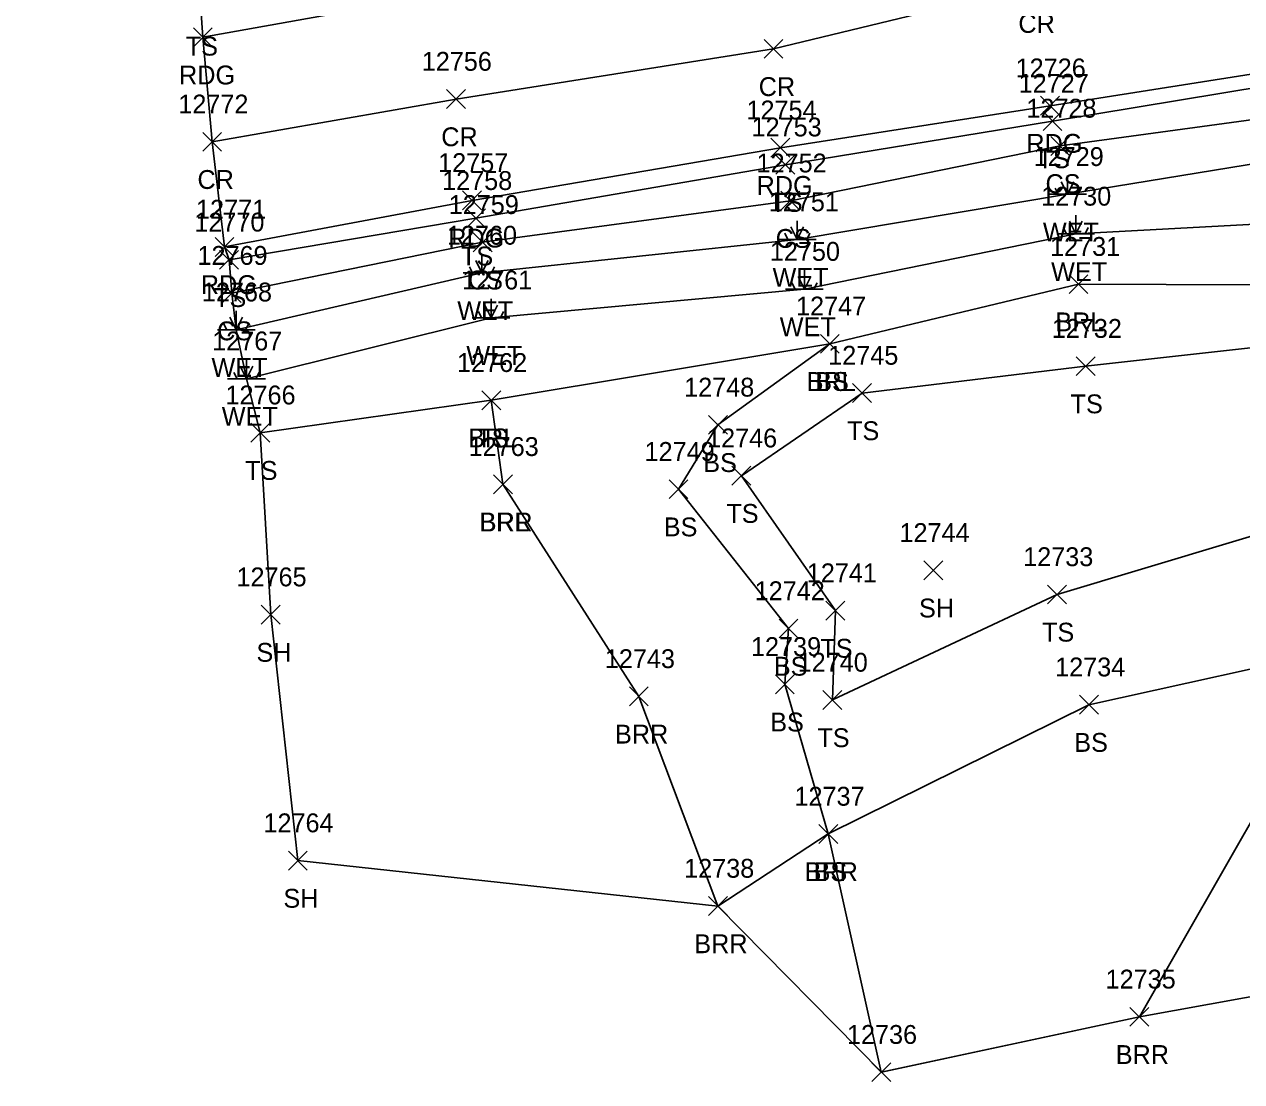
# Model space of a CAD drawing. Extents: x 1439173 to 1457902, y 641926 to 659889.
# Drawn here: x 1447236.1 to 1447365.2, y 649849.7 to 649961.8 of the extents above; entities that cross this region are included whole.
import ezdxf

# ---------------------------------------------------------------- set-up
doc = ezdxf.new("R2010")
doc.units = 0
for name, color, linetype in [('L_A', 7, 'Continuous'), ('L_I', 7, 'Continuous'), ('L_TIC', 7, 'Continuous'), ('LABL', 7, 'Continuous'), ('LELB', 7, 'Continuous'), ('LSOGP', 7, 'Continuous'), ('LWET', 7, 'Continuous'), ('P_A', 7, 'Continuous'), ('P_I', 7, 'Continuous'), ('P_TIC', 7, 'Continuous'), ('PEU', 7, 'Continuous'), ('PRC', 7, 'Continuous')]:
    doc.layers.add(name, color=color, linetype=linetype)

msp = doc.modelspace()

# ---------------------------------------------------------------- linework, layer by layer
at = {"layer": 'L_TIC'}
for points in [[(1447344.16, 649950.56), (1447346.16, 649952.56)], [(1447346.16, 649950.56), (1447344.16, 649952.56)], [(1447344.98, 649947.92), (1447346.98, 649949.92)], [(1447346.98, 649947.92), (1447344.98, 649949.92)], [(1447315.83, 649945.93), (1447317.83, 649947.93)], [(1447317.83, 649945.93), (1447315.83, 649947.93)], [(1447316.36, 649942.11), (1447318.36, 649944.11)], [(1447318.36, 649942.11), (1447316.36, 649944.11)], [(1447283.01, 649940.25), (1447285.01, 649942.25)], [(1447285.01, 649940.25), (1447283.01, 649942.25)], [(1447283.72, 649937.7), (1447285.72, 649939.7)], [(1447285.72, 649937.7), (1447283.72, 649939.7)], [(1447256.82, 649935.84), (1447258.82, 649937.84)], [(1447258.82, 649935.84), (1447256.82, 649937.84)], [(1447346.92, 649933.26), (1447348.92, 649935.26)], [(1447348.92, 649933.26), (1447346.92, 649935.26)], [(1447257.12, 649932.31), (1447259.12, 649934.31)], [(1447259.12, 649932.31), (1447257.12, 649934.31)], [(1447320.55, 649926.94), (1447322.55, 649928.94)], [(1447322.55, 649926.94), (1447320.55, 649928.94)], [(1447320.55, 649926.94), (1447322.55, 649928.94)], [(1447322.55, 649926.94), (1447320.55, 649928.94)], [(1447347.67, 649924.57), (1447349.67, 649926.57)], [(1447349.67, 649924.57), (1447347.67, 649926.57)], [(1447323.96, 649921.72), (1447325.96, 649923.72)], [(1447325.96, 649921.72), (1447323.96, 649923.72)], [(1447284.64, 649920.95), (1447286.64, 649922.95)], [(1447286.64, 649920.95), (1447284.64, 649922.95)], [(1447284.64, 649920.95), (1447286.64, 649922.95)], [(1447286.64, 649920.95), (1447284.64, 649922.95)], [(1447308.68, 649918.34), (1447310.68, 649920.34)], [(1447310.68, 649918.34), (1447308.68, 649920.34)], [(1447260.13, 649917.51), (1447262.13, 649919.51)], [(1447262.13, 649917.51), (1447260.13, 649919.51)], [(1447311.16, 649912.95), (1447313.16, 649914.95)], [(1447313.16, 649912.95), (1447311.16, 649914.95)], [(1447311.16, 649912.95), (1447313.16, 649914.95)], [(1447313.16, 649912.95), (1447311.16, 649914.95)], [(1447285.87, 649912.04), (1447287.87, 649914.04)], [(1447287.87, 649912.04), (1447285.87, 649914.04)], [(1447285.87, 649912.04), (1447287.87, 649914.04)], [(1447287.87, 649912.04), (1447285.87, 649914.04)], [(1447304.49, 649911.52), (1447306.49, 649913.52)], [(1447306.49, 649911.52), (1447304.49, 649913.52)], [(1447304.49, 649911.52), (1447306.49, 649913.52)], [(1447306.49, 649911.52), (1447304.49, 649913.52)], [(1447331.52, 649902.92), (1447333.52, 649904.92)], [(1447333.52, 649902.92), (1447331.52, 649904.92)], [(1447344.64, 649900.36), (1447346.64, 649902.36)], [(1447346.64, 649900.36), (1447344.64, 649902.36)], [(1447261.24, 649898.22), (1447263.24, 649900.22)], [(1447263.24, 649898.22), (1447261.24, 649900.22)], [(1447321.13, 649898.65), (1447323.13, 649900.65)], [(1447323.13, 649898.65), (1447321.13, 649900.65)], [(1447316.16, 649896.75), (1447318.16, 649898.75)], [(1447318.16, 649896.75), (1447316.16, 649898.75)], [(1447315.77, 649890.83), (1447317.77, 649892.83)], [(1447317.77, 649890.83), (1447315.77, 649892.83)], [(1447300.28, 649889.55), (1447302.28, 649891.55)], [(1447302.28, 649889.55), (1447300.28, 649891.55)], [(1447320.81, 649889.17), (1447322.81, 649891.17)], [(1447322.81, 649889.17), (1447320.81, 649891.17)], [(1447348.03, 649888.67), (1447350.03, 649890.67)], [(1447350.03, 649888.67), (1447348.03, 649890.67)], [(1447320.38, 649874.96), (1447322.38, 649876.96)], [(1447322.38, 649874.96), (1447320.38, 649876.96)], [(1447320.38, 649874.96), (1447322.38, 649876.96)], [(1447322.38, 649874.96), (1447320.38, 649876.96)], [(1447264.11, 649872.14), (1447266.11, 649874.14)], [(1447266.11, 649872.14), (1447264.11, 649874.14)], [(1447308.68, 649867.32), (1447310.68, 649869.32)], [(1447310.68, 649867.32), (1447308.68, 649869.32)], [(1447353.38, 649855.57), (1447355.38, 649857.57)], [(1447355.38, 649855.57), (1447353.38, 649857.57)], [(1447326, 649849.7), (1447328, 649851.7)], [(1447328, 649849.7), (1447326, 649851.7)]]:
    msp.add_lwpolyline(points, dxfattribs=at)
at = {"layer": 'LABL'}
for points in [[(1447385.06, 649934.13), (1447347.92, 649934.26), (1447321.55, 649927.94), (1447285.64, 649921.95), (1447286.87, 649913.04)], [(1447385.06, 649934.13), (1447386.51, 649929.78), (1447383.19, 649912.62), (1447376.83, 649895.8), (1447354.38, 649856.57), (1447327, 649850.7), (1447321.38, 649875.96), (1447309.68, 649868.32), (1447301.28, 649890.55), (1447286.87, 649913.04)]]:
    msp.add_lwpolyline(points, dxfattribs=at)
at = {"layer": 'LELB'}
for points in [[(1447451.75, 649952.11), (1447445.51, 649957.08), (1447415.94, 649963.71), (1447381.29, 649957.52), (1447345.16, 649951.56), (1447316.83, 649946.93), (1447284.01, 649941.25), (1447257.82, 649936.84)], [(1447449.6, 649951.29), (1447444.28, 649955.31), (1447416.88, 649958.94), (1447381.54, 649953.79), (1447345.98, 649948.92), (1447317.36, 649943.11), (1447284.72, 649938.7), (1447258.12, 649933.31)], [(1447451.75, 649952.11), (1447452.46, 649946.09), (1447448.91, 649943.35), (1447420.53, 649935.53), (1447397.66, 649929.47), (1447386.51, 649929.78), (1447348.67, 649925.57), (1447324.96, 649922.72), (1447312.16, 649913.95)], [(1447321.55, 649927.94), (1447309.68, 649919.34), (1447305.49, 649912.52)], [(1447285.64, 649921.95), (1447261.13, 649918.51)], [(1447447.82, 649864.61), (1447409.79, 649887), (1447383.19, 649912.62), (1447345.64, 649901.36), (1447321.81, 649890.17), (1447322.13, 649899.65), (1447312.16, 649913.95)], [(1447421.82, 649855.88), (1447398.77, 649877.53), (1447376.83, 649895.8), (1447349.03, 649889.67), (1447321.38, 649875.96), (1447316.77, 649891.83), (1447317.16, 649897.75), (1447305.49, 649912.52)]]:
    msp.add_lwpolyline(points, dxfattribs=at)
at = {"layer": 'LSOGP'}
msp.add_lwpolyline([(1447486.65, 649875.18), (1447447.82, 649864.61), (1447421.82, 649855.88), (1447384.07, 649861.93), (1447354.38, 649856.57), (1447327.01, 649850.7), (1447309.68, 649868.32), (1447265.11, 649873.14), (1447262.25, 649899.22), (1447261.13, 649918.51), (1447259.68, 649924.24), (1447258.58, 649929.43), (1447258.12, 649933.31), (1447257.82, 649936.84), (1447257.34, 649938.21), (1447256.04, 649949.36), (1447255.04, 649960.44), (1447254.83, 649963.5), (1447254.49, 649968.74), (1447254.37, 649970.72), (1447253.44, 649978.4), (1447250.92, 649990.98), (1447243.95, 650015.77), (1447236.11, 650044.96)], dxfattribs=at)
at = {"layer": 'LWET'}
for p, q in [((1447346.76, 649943.79), (1447346.76, 649945.79)), ((1447345.76, 649943.79), (1447345.43, 649944.45)), ((1447346.76, 649943.79), (1447346.09, 649945.12)), ((1447346.76, 649943.79), (1447347.43, 649945.12)), ((1447347.76, 649943.79), (1447348.09, 649944.45)), ((1447348.76, 649943.79), (1447344.76, 649943.79)), ((1447347.63, 649939.59), (1447347.63, 649941.59)), ((1447318.09, 649938.99), (1447317.42, 649940.33)), ((1447318.09, 649938.99), (1447318.09, 649940.99)), ((1447318.09, 649938.99), (1447318.76, 649940.33)), ((1447346.63, 649939.59), (1447346.29, 649940.26)), ((1447347.63, 649939.59), (1447346.96, 649940.93)), ((1447347.63, 649939.59), (1447348.29, 649940.93)), ((1447348.63, 649939.59), (1447348.96, 649940.26)), ((1447320.09, 649938.99), (1447316.09, 649938.99)), ((1447317.09, 649938.99), (1447316.76, 649939.66)), ((1447319.09, 649938.99), (1447319.42, 649939.66)), ((1447349.63, 649939.59), (1447345.63, 649939.59)), ((1447284.65, 649935.45), (1447283.98, 649936.78)), ((1447284.65, 649935.45), (1447284.65, 649937.45)), ((1447284.65, 649935.45), (1447285.32, 649936.78)), ((1447286.65, 649935.45), (1447282.65, 649935.45)), ((1447283.65, 649935.45), (1447283.32, 649936.11)), ((1447285.65, 649935.45), (1447285.98, 649936.11)), ((1447318.85, 649933.74), (1447318.19, 649935.08)), ((1447318.85, 649933.74), (1447318.85, 649935.74)), ((1447318.85, 649933.74), (1447319.52, 649935.08)), ((1447317.85, 649933.74), (1447317.52, 649934.41)), ((1447319.85, 649933.74), (1447320.19, 649934.41)), ((1447285.61, 649930.7), (1447285.61, 649932.7)), ((1447320.85, 649933.74), (1447316.85, 649933.74)), ((1447258.58, 649929.43), (1447258.58, 649931.43)), ((1447284.61, 649930.7), (1447284.28, 649931.37)), ((1447285.61, 649930.7), (1447284.94, 649932.03)), ((1447285.61, 649930.7), (1447286.28, 649932.03)), ((1447286.61, 649930.7), (1447286.94, 649931.37)), ((1447257.58, 649929.43), (1447257.25, 649930.1)), ((1447258.58, 649929.43), (1447257.91, 649930.76)), ((1447258.58, 649929.43), (1447259.25, 649930.76)), ((1447259.58, 649929.43), (1447259.91, 649930.1)), ((1447287.61, 649930.7), (1447283.61, 649930.7)), ((1447260.58, 649929.43), (1447256.58, 649929.43)), ((1447259.67, 649924.24), (1447259.67, 649926.24)), ((1447258.67, 649924.24), (1447258.34, 649924.91)), ((1447259.67, 649924.24), (1447259, 649925.58)), ((1447259.67, 649924.24), (1447260.34, 649925.58)), ((1447260.67, 649924.24), (1447261, 649924.91)), ((1447261.67, 649924.24), (1447257.67, 649924.24))]:
    msp.add_line(p, q, dxfattribs=at)
for points in [[(1447443.49, 649951.88), (1447418.4, 649954.96), (1447382.91, 649949.71), (1447346.76, 649943.79), (1447318.09, 649938.99), (1447284.65, 649935.45), (1447258.58, 649929.43)], [(1447443.49, 649951.88), (1447446.66, 649949.04), (1447419.05, 649945.76), (1447383.71, 649941.56), (1447347.63, 649939.59), (1447318.85, 649933.74), (1447285.61, 649930.7), (1447259.67, 649924.24)]]:
    msp.add_lwpolyline(points, dxfattribs=at)
at = {"layer": 'P_TIC'}
for points in [[(1447254.04, 649959.44), (1447256.04, 649961.44)], [(1447256.04, 649959.44), (1447254.04, 649961.44)], [(1447314.57, 649958.21), (1447316.57, 649960.21)], [(1447316.57, 649958.21), (1447314.57, 649960.21)], [(1447280.9, 649952.89), (1447282.9, 649954.89)], [(1447282.9, 649952.89), (1447280.9, 649954.89)], [(1447343.9, 649952.19), (1447345.9, 649954.19)], [(1447345.9, 649952.19), (1447343.9, 649954.19)], [(1447255.03, 649948.36), (1447257.03, 649950.36)], [(1447257.03, 649948.36), (1447255.03, 649950.36)], [(1447315.3, 649947.73), (1447317.3, 649949.73)], [(1447317.3, 649947.73), (1447315.3, 649949.73)], [(1447282.59, 649942.15), (1447284.59, 649944.15)], [(1447284.59, 649942.15), (1447282.59, 649944.15)], [(1447256.34, 649937.21), (1447258.34, 649939.21)], [(1447258.34, 649937.21), (1447256.34, 649939.21)]]:
    msp.add_lwpolyline(points, dxfattribs=at)
at = {"layer": 'PEU'}
for points in [[(1447255.04, 649960.44), (1447301.63, 649968.78), (1447314.26, 649970.74), (1447353.85, 649977.84), (1447387.13, 649983.35), (1447434.69, 649993.01), (1447473.97, 650001.65), (1447525.35, 650011.93), (1447539.25, 650015.1), (1447557.08, 650018.09), (1447577.41, 650021.11), (1447592.46, 650027.53)], [(1447415.78, 649965.45), (1447381.04, 649958.85), (1447344.9, 649953.19), (1447316.3, 649948.73), (1447283.59, 649943.15), (1447257.34, 649938.21)]]:
    msp.add_lwpolyline(points, dxfattribs=at)
at = {"layer": 'PRC'}
msp.add_lwpolyline([(1447611.58, 650013.54), (1447600.95, 650010.55), (1447583.38, 650006.2), (1447545.94, 650000.68), (1447510.72, 649994.61), (1447491.35, 649991.53), (1447455.72, 649986.08), (1447416.45, 649978.72), (1447380.15, 649971.89), (1447343.1, 649965.91), (1447315.57, 649959.21), (1447281.9, 649953.89), (1447256.03, 649949.36)], dxfattribs=at)

# ---------------------------------------------------------------- texts
at = {"layer": 'L_A'}
for s, p in [('TS', (1447253.23, 649958.5)), ('TS', (1447343.57, 649946.56)), ('CS', (1447344.42, 649943.92)), ('TS', (1447315.24, 649941.93)), ('WET', (1447344.14, 649938.79)), ('CS', (1447315.8, 649938.11)), ('TS', (1447282.42, 649936.25)), ('WET', (1447345.01, 649934.59)), ('CS', (1447283.16, 649933.7)), ('WET', (1447315.47, 649933.99)), ('TS', (1447256.23, 649931.84)), ('WET', (1447282.03, 649930.45)), ('BRL', (1447345.46, 649929.26)), ('CS', (1447256.56, 649928.31)), ('WET', (1447316.23, 649928.74)), ('WET', (1447282.99, 649925.7)), ('WET', (1447255.96, 649924.43)), ('BRL', (1447319.09, 649922.94)), ('BS', (1447319.99, 649922.94)), ('TS', (1447347.08, 649920.57)), ('WET', (1447257.05, 649919.24)), ('TS', (1447323.37, 649917.72)), ('BRL', (1447283.18, 649916.95)), ('TS', (1447284.05, 649916.95)), ('BS', (1447308.12, 649914.34)), ('TS', (1447259.54, 649913.51)), ('TS', (1447310.57, 649908.95)), ('TS', (1447310.57, 649908.95)), ('BRR', (1447284.36, 649908.04)), ('BRL', (1447284.41, 649908.04)), ('BS', (1447303.93, 649907.52)), ('BS', (1447303.93, 649907.52)), ('SH', (1447331, 649898.92)), ('TS', (1447344.05, 649896.36)), ('TS', (1447320.54, 649894.65)), ('SH', (1447260.73, 649894.22)), ('BS', (1447315.6, 649892.75)), ('BS', (1447315.22, 649886.83)), ('BRR', (1447298.76, 649885.55)), ('TS', (1447320.22, 649885.17)), ('BS', (1447347.47, 649884.67)), ('BRR', (1447318.87, 649870.96)), ('BS', (1447319.82, 649870.96)), ('SH', (1447263.59, 649868.14)), ('BRR', (1447307.17, 649863.32)), ('BRR', (1447351.87, 649851.57))]:
    msp.add_text(s, height=2, dxfattribs=at).set_placement(p)
at = {"layer": 'L_I'}
for s, p in [('12727', (1447341.57, 649954.56)), ('12728', (1447342.39, 649951.92)), ('12753', (1447313.24, 649949.93)), ('12752', (1447313.77, 649946.11)), ('12729', (1447343.16, 649946.79)), ('12758', (1447280.42, 649944.25)), ('12730', (1447343.95, 649942.59)), ('12759', (1447281.12, 649941.7)), ('12751', (1447315.07, 649941.99)), ('12770', (1447254.14, 649939.84)), ('12760', (1447280.93, 649938.45)), ('12731', (1447344.9, 649937.26)), ('12769', (1447254.47, 649936.31)), ('12750', (1447315.18, 649936.74)), ('12761', (1447282.54, 649933.7)), ('12768', (1447254.94, 649932.43)), ('12747', (1447317.96, 649930.94)), ('12747', (1447317.96, 649930.94)), ('12732', (1447345.08, 649928.57)), ('12767', (1447256.03, 649927.24)), ('12745', (1447321.37, 649925.72)), ('12762', (1447282, 649924.95)), ('12762', (1447282, 649924.95)), ('12766', (1447257.44, 649921.51)), ('12748', (1447306.09, 649922.34)), ('12746', (1447308.52, 649916.95)), ('12746', (1447308.52, 649916.95)), ('12763', (1447283.23, 649916.04)), ('12763', (1447283.23, 649916.04)), ('12749', (1447301.89, 649915.52)), ('12749', (1447301.89, 649915.52)), ('12744', (1447328.93, 649906.92)), ('12733', (1447342.05, 649904.36)), ('12765', (1447258.61, 649902.22)), ('12741', (1447319.1, 649902.65)), ('12742', (1447313.57, 649900.75)), ('12739', (1447313.18, 649894.83)), ('12743', (1447297.68, 649893.55)), ('12740', (1447318.13, 649893.17)), ('12734', (1447345.44, 649892.67)), ('12737', (1447317.79, 649878.96)), ('12737', (1447317.79, 649878.96)), ('12764', (1447261.47, 649876.14)), ('12738', (1447306.09, 649871.32)), ('12735', (1447350.79, 649859.57)), ('12736', (1447323.36, 649853.7))]:
    msp.add_text(s, height=2, dxfattribs=at).set_placement(p)
at = {"layer": 'P_A'}
for s, p in [('CR', (1447341.54, 649960.91)), ('RDG', (1447252.52, 649955.44)), ('CR', (1447314, 649954.21)), ('CR', (1447280.33, 649948.89)), ('RDG', (1447342.39, 649948.19)), ('CR', (1447254.47, 649944.36)), ('RDG', (1447313.78, 649943.73)), ('RDG', (1447281.07, 649938.15)), ('RDG', (1447254.83, 649933.21))]:
    msp.add_text(s, height=2, dxfattribs=at).set_placement(p)
at = {"layer": 'P_I'}
for s, p in [('12756', (1447278.26, 649956.89)), ('12726', (1447341.25, 649956.19)), ('12772', (1447252.44, 649952.36)), ('12754', (1447312.7, 649951.73)), ('12757', (1447280, 649946.15)), ('12771', (1447254.32, 649941.21))]:
    msp.add_text(s, height=2, dxfattribs=at).set_placement(p)

doc.saveas('drawing.dxf')
